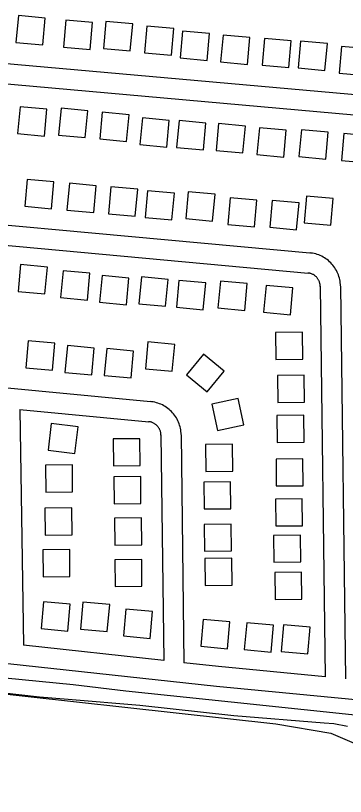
# Model space of a CAD drawing. Extents: x 3715084 to 3753216, y 488173 to 513963.
# Drawn here: x 3739300 to 3739790, y 502026 to 503187 of the extents above; entities that cross this region are included whole.
import ezdxf

# ---------------------------------------------------------------- set-up
doc = ezdxf.new("R2010")
doc.units = 0
for name, color, linetype in [('V-BLDG-OTLN', 7, 'Continuous'), ('V-ROAD-CNTR', 7, 'Continuous'), ('V-SITE-VEGE', 7, 'Continuous'), ('V-TOPO-SHOR', 7, 'Continuous')]:
    doc.layers.add(name, color=color, linetype=linetype)

msp = doc.modelspace()

# ---------------------------------------------------------------- linework, layer by layer
at = {"layer": 'V-BLDG-OTLN'}
for points in [[(3739300.3, 503146.9), (3739340.2, 503143.3), (3739343.8, 503183.2), (3739303.9, 503186.8)], [(3739370.8, 503140.1), (3739410.6, 503136.5), (3739414.2, 503176.3), (3739374.4, 503179.9)], [(3739430.4, 503138.1), (3739470.3, 503134.5), (3739473.9, 503174.4), (3739434, 503178)], [(3739491.5, 503131.5), (3739531.4, 503127.9), (3739535, 503167.7), (3739495.1, 503171.3)], [(3739544.5, 503123.8), (3739584.4, 503120.2), (3739588, 503160), (3739548.1, 503163.6)], [(3739604.6, 503117.9), (3739644.5, 503114.3), (3739648.1, 503154.2), (3739608.2, 503157.8)], [(3739666.3, 503113.1), (3739706.1, 503109.5), (3739709.7, 503149.3), (3739669.9, 503152.9)], [(3739719.9, 503109), (3739759.8, 503105.4), (3739763.4, 503145.2), (3739723.5, 503148.8)], [(3739780.7, 503101.3), (3739820.6, 503097.7), (3739824.2, 503137.5), (3739784.3, 503141.1)], [(3739346.2, 503047.6), (3739306.4, 503051.3), (3739302.6, 503011.5), (3739342.5, 503007.8)], [(3739407.1, 503045.4), (3739367.3, 503049.1), (3739363.6, 503009.3), (3739403.4, 503005.6)], [(3739468.5, 503039.5), (3739428.7, 503043.2), (3739425, 503003.4), (3739464.8, 502999.7)], [(3739528.3, 503031.1), (3739488.5, 503034.8), (3739484.7, 502995), (3739524.6, 502991.3)], [(3739582.7, 503027), (3739542.9, 503030.7), (3739539.1, 502990.9), (3739579, 502987.1)], [(3739641.5, 503022.4), (3739601.7, 503026.2), (3739598, 502986.3), (3739637.8, 502982.6)], [(3739702.1, 503016.3), (3739662.3, 503020.1), (3739658.5, 502980.2), (3739698.4, 502976.5)], [(3739764.6, 503013.3), (3739724.8, 503017), (3739721, 502977.2), (3739760.9, 502973.5)], [(3739827.8, 503007.7), (3739788, 503011.4), (3739784.2, 502971.6), (3739824.1, 502967.8)], [(3739313.3, 502903.4), (3739353.1, 502899.8), (3739356.7, 502939.7), (3739316.9, 502943.3)], [(3739376.2, 502897.8), (3739416, 502894.2), (3739419.6, 502934), (3739379.8, 502937.6)], [(3739437.8, 502892.4), (3739477.7, 502888.8), (3739481.3, 502928.7), (3739441.4, 502932.3)], [(3739492.5, 502886.7), (3739532.3, 502883.1), (3739535.9, 502923), (3739496.1, 502926.6)], [(3739552.9, 502885), (3739592.8, 502881.4), (3739596.3, 502921.3), (3739556.5, 502924.9)], [(3739615.3, 502876.3), (3739655.1, 502872.7), (3739658.7, 502912.5), (3739618.9, 502916.1)], [(3739728.7, 502878.8), (3739768.6, 502875.2), (3739772.2, 502915), (3739732.3, 502918.6)], [(3739677.7, 502872.2), (3739717.6, 502868.6), (3739721.2, 502908.4), (3739681.3, 502912)], [(3739347.1, 502812.9), (3739307.3, 502816.7), (3739303.6, 502776.8), (3739343.4, 502773.1)], [(3739410.3, 502803.9), (3739370.4, 502807.6), (3739366.7, 502767.8), (3739406.5, 502764.1)], [(3739468.2, 502796.8), (3739428.4, 502800.6), (3739424.7, 502760.7), (3739464.5, 502757)], [(3739526.6, 502794.7), (3739486.8, 502798.4), (3739483, 502758.6), (3739522.9, 502754.9)], [(3739582.5, 502789.5), (3739542.7, 502793.2), (3739539, 502753.4), (3739578.8, 502749.6)], [(3739644.3, 502788.5), (3739604.5, 502792.2), (3739600.7, 502752.4), (3739640.5, 502748.7)], [(3739712.1, 502782), (3739672.3, 502785.7), (3739668.6, 502745.9), (3739708.4, 502742.2)], [(3739726.7, 502676.1), (3739726.2, 502716.1), (3739686.2, 502715.6), (3739686.7, 502675.6)], [(3739314.8, 502663.5), (3739354.7, 502659.9), (3739358.3, 502699.8), (3739318.4, 502703.4)], [(3739373.1, 502656.5), (3739412.9, 502652.9), (3739416.5, 502692.7), (3739376.7, 502696.3)], [(3739492.9, 502661.9), (3739532.7, 502658.3), (3739536.3, 502698.2), (3739496.5, 502701.8)], [(3739431.6, 502652), (3739471.5, 502648.4), (3739475.1, 502688.2), (3739435.2, 502691.8)], [(3739553.7, 502652.8), (3739584.6, 502627.4), (3739610, 502658.4), (3739579.1, 502683.7)], [(3739729.6, 502612.2), (3739729.1, 502652.2), (3739689.1, 502651.7), (3739689.6, 502611.7)], [(3739591.5, 502609.2), (3739599.9, 502570.1), (3739639, 502578.5), (3739630.6, 502617.6)], [(3739728.7, 502553), (3739728.3, 502593), (3739688.3, 502592.5), (3739688.7, 502552.5)], [(3739392.6, 502575.6), (3739352.9, 502580.4), (3739348.1, 502540.7), (3739387.8, 502535.9)], [(3739485.2, 502518), (3739484.7, 502558), (3739444.8, 502557.6), (3739445.2, 502517.6)], [(3739582.1, 502549.2), (3739582.6, 502509.2), (3739622.6, 502509.7), (3739622.1, 502549.7)], [(3739344.2, 502518.5), (3739344.6, 502478.5), (3739384.6, 502479), (3739384.2, 502519)], [(3739727.4, 502488.1), (3739727, 502528.1), (3739687, 502527.7), (3739687.4, 502487.7)], [(3739486.2, 502461.7), (3739485.8, 502501.7), (3739445.8, 502501.2), (3739446.2, 502461.2)], [(3739579.5, 502493.5), (3739580, 502453.5), (3739620, 502453.9), (3739619.5, 502493.9)], [(3739726.6, 502428.7), (3739726.1, 502468.7), (3739686.1, 502468.3), (3739686.6, 502428.3)], [(3739343.4, 502454.7), (3739343.9, 502414.7), (3739383.9, 502415.1), (3739383.4, 502455.1)], [(3739487.4, 502400.4), (3739486.9, 502440.4), (3739446.9, 502439.9), (3739447.4, 502399.9)], [(3739580.4, 502430.6), (3739580.8, 502390.6), (3739620.8, 502391.1), (3739620.4, 502431.1)], [(3739723.7, 502374.8), (3739723.3, 502414.8), (3739683.3, 502414.3), (3739683.7, 502374.3)], [(3739340.2, 502392.7), (3739340.6, 502352.7), (3739380.6, 502353.2), (3739380.2, 502393.2)], [(3739581.2, 502380), (3739581.7, 502340), (3739621.7, 502340.5), (3739621.2, 502380.5)], [(3739487.7, 502338.6), (3739487.3, 502378.6), (3739447.3, 502378.1), (3739447.7, 502338.1)], [(3739725.5, 502319.5), (3739725.1, 502359.5), (3739685.1, 502359), (3739685.5, 502319)], [(3739337.6, 502275.7), (3739377.4, 502272.1), (3739381, 502312), (3739341.2, 502315.6)], [(3739396.2, 502275.1), (3739436.1, 502271.5), (3739439.7, 502311.4), (3739399.8, 502315)], [(3739460.1, 502264.8), (3739499.9, 502261.2), (3739503.5, 502301), (3739463.7, 502304.6)], [(3739575, 502249.4), (3739614.8, 502245.8), (3739618.4, 502285.6), (3739578.6, 502289.2)], [(3739639.8, 502244.5), (3739679.6, 502240.9), (3739683.2, 502280.7), (3739643.4, 502284.3)], [(3739694.5, 502241.6), (3739734.3, 502238), (3739737.9, 502277.8), (3739698.1, 502281.4)]]:
    msp.add_lwpolyline(points, close=True, dxfattribs=at)
at = {"layer": 'V-ROAD-CNTR'}
for points in [[(3738490.6, 502349.4), (3738514.9, 502557.5), (3738517.6, 502595.2), (3738522.4, 502623.1), (3738531.7, 502659.7), (3738734.4, 503123.8), (3738740.7, 503137.9), (3738747.8, 503146.7), (3738756, 503154.2), (3738770.5, 503160.7), (3738790.3, 503160.9), (3738845.4, 503154.8), (3739977.9, 503054)], [(3738519.2, 502335.4), (3738544.8, 502554.6), (3738547.4, 502591.6), (3738551.7, 502616.9), (3738560.1, 502649.9), (3738761.9, 503111.7), (3738766.6, 503122.2), (3738769.7, 503126.2), (3738772.6, 503128.8), (3738777, 503130.7), (3738788.8, 503130.8), (3738842.5, 503125), (3739975.3, 503024.1)], [(3738937.5, 502907.6), (3739737.3, 502834.1)], [(3738934.8, 502877.7), (3739734.6, 502804.2)], [(3739782.8, 502785.3), (3739782.7, 502787.3), (3739782.5, 502789.7), (3739782.2, 502792.1), (3739781.7, 502794.4), (3739781.2, 502796.7), (3739780.5, 502799), (3739779.8, 502801.3), (3739778.9, 502803.5), (3739777.9, 502805.7), (3739776.9, 502807.8), (3739775.7, 502809.9), (3739774.4, 502812), (3739773, 502813.9), (3739771.6, 502815.8), (3739770, 502817.6), (3739768.4, 502819.4), (3739766.7, 502821), (3739764.9, 502822.6), (3739763, 502824.1), (3739761.1, 502825.5), (3739759.1, 502826.8), (3739757, 502828), (3739754.9, 502829.1), (3739752.7, 502830.1), (3739750.5, 502831), (3739748.3, 502831.8), (3739746, 502832.5), (3739743.7, 502833.1), (3739741.3, 502833.6), (3739739, 502833.9), (3739737.6, 502834)], [(3739752.8, 502784.2), (3739752.7, 502785.5), (3739752.6, 502786.4), (3739752.5, 502787.4), (3739752.3, 502788.3), (3739752.1, 502789.3), (3739751.9, 502790.2), (3739751.6, 502791.1), (3739751.2, 502792), (3739750.8, 502792.9), (3739750.4, 502793.7), (3739749.9, 502794.5), (3739749.4, 502795.3), (3739748.9, 502796.1), (3739748.3, 502796.9), (3739747.7, 502797.6), (3739747, 502798.3), (3739746.3, 502799), (3739745.6, 502799.6), (3739744.9, 502800.2), (3739744.1, 502800.8), (3739743.3, 502801.3), (3739742.5, 502801.8), (3739741.6, 502802.2), (3739740.7, 502802.6), (3739739.9, 502803), (3739739, 502803.3), (3739738, 502803.6), (3739737.1, 502803.8), (3739736.2, 502804), (3739735.2, 502804.1), (3739734.4, 502804.2)], [(3739752.8, 502784.5), (3739760.1, 502204.2)], [(3739782.8, 502784.9), (3739790.2, 502201.3)], [(3739089.9, 502652.2), (3739500.6, 502613.1)], [(3739545.9, 502564.3), (3739545.8, 502566.3), (3739545.6, 502568.7), (3739545.3, 502571.1), (3739544.9, 502573.4), (3739544.3, 502575.7), (3739543.7, 502578), (3739542.9, 502580.3), (3739542, 502582.5), (3739541.1, 502584.7), (3739540, 502586.9), (3739538.8, 502588.9), (3739537.5, 502591), (3739536.2, 502592.9), (3739534.7, 502594.8), (3739533.2, 502596.6), (3739531.5, 502598.4), (3739529.8, 502600), (3739528, 502601.6), (3739526.1, 502603.1), (3739524.2, 502604.5), (3739522.2, 502605.8), (3739520.1, 502607), (3739518, 502608.1), (3739515.9, 502609.1), (3739513.6, 502610), (3739511.4, 502610.8), (3739509.1, 502611.5), (3739506.8, 502612.1), (3739504.4, 502612.6), (3739502.1, 502612.9), (3739500.8, 502613.1)], [(3739306, 502601.5), (3739497.8, 502583.2)], [(3739306, 502601.5), (3739311.3, 502251)], [(3739515.9, 502563.2), (3739515.8, 502564.5), (3739515.8, 502565.5), (3739515.6, 502566.4), (3739515.5, 502567.3), (3739515.2, 502568.3), (3739515, 502569.2), (3739514.7, 502570.1), (3739514.3, 502571), (3739513.9, 502571.9), (3739513.5, 502572.7), (3739513, 502573.6), (3739512.5, 502574.4), (3739512, 502575.1), (3739511.4, 502575.9), (3739510.8, 502576.6), (3739510.1, 502577.3), (3739509.4, 502578), (3739508.7, 502578.6), (3739508, 502579.2), (3739507.2, 502579.8), (3739506.4, 502580.3), (3739505.6, 502580.8), (3739504.7, 502581.2), (3739503.9, 502581.6), (3739503, 502582), (3739502.1, 502582.3), (3739501.2, 502582.6), (3739500.2, 502582.8), (3739499.3, 502583), (3739498.3, 502583.2), (3739497.5, 502583.2)], [(3739515.9, 502563.6), (3739520, 502228.3)], [(3739545.9, 502563.9), (3739550, 502225)], [(3740134.4, 502136.3), (3740068.7, 502142.3), (3739892.9, 502161.3), (3739598.4, 502189.5), (3738954.5, 502259.7)], [(3739520, 502228.3), (3739311.3, 502251)], [(3739760.1, 502204.2), (3739601.5, 502219.4), (3739550, 502225)]]:
    msp.add_lwpolyline(points, dxfattribs=at)
at = {"layer": 'V-SITE-VEGE'}
msp.add_lwpolyline([(3739083.2, 501989.3), (3739094.1, 502035.7), (3739102.3, 502074), (3739102.3, 502131.4), (3739107.7, 502164.1), (3739115.9, 502180.5), (3739143.2, 502188.7), (3739165.1, 502191.5), (3739686.6, 502134.1), (3739768.5, 502120.4), (3739806.7, 502104)], dxfattribs=at)
at = {"layer": 'V-TOPO-SHOR'}
for points in [[(3738972, 502224.1), (3738975.6, 502229.1), (3738977.4, 502230.9), (3738981.4, 502232.7), (3738988.2, 502233.2), (3739050.9, 502225.9), (3739079, 502221.5), (3739097.2, 502221.6), (3739105.8, 502222.1), (3739113.5, 502221.7), (3739139.4, 502218.2), (3739167, 502215.7), (3739258.7, 502204.9), (3739385.4, 502192.5), (3739463.9, 502183.4), (3739620.5, 502167.1), (3739837.4, 502143.9)], [(3738972, 502224.1), (3738972.9, 502216.8), (3738975.2, 502212.3), (3739007.4, 502208.8), (3739035.5, 502208.6), (3739045.5, 502208.6), (3739061.9, 502208.3), (3739080.9, 502207.5), (3739087.3, 502207), (3739099.1, 502206.2), (3739121.3, 502202.7), (3739157.2, 502196.6), (3739220.7, 502187.4), (3739335.1, 502174.5), (3739377.8, 502171.1), (3739484.4, 502161.8), (3739624.2, 502146.7), (3739758.5, 502135.7), (3739773.1, 502134.5), (3739793.5, 502130.9)]]:
    msp.add_lwpolyline(points, dxfattribs=at)

doc.saveas('drawing.dxf')
